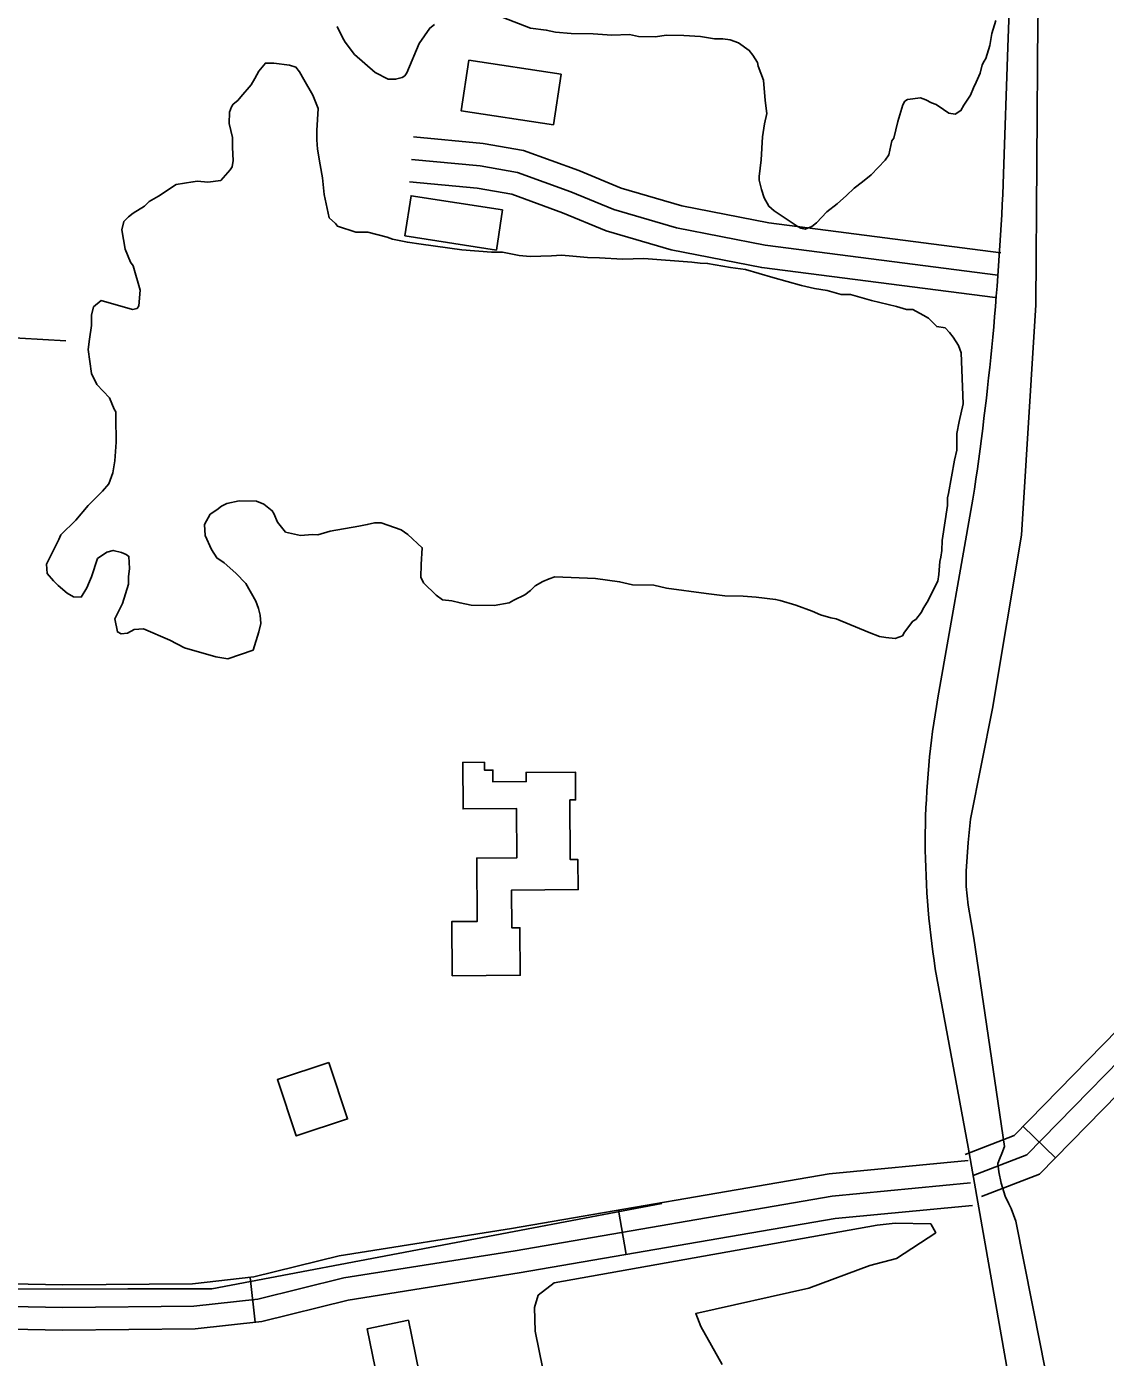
# Model space of a CAD drawing. Extents: x 3279314 to 3317160, y 734079 to 759431.
# Drawn here: x 3292879 to 3293597, y 740740 to 741625 of the extents above; entities that cross this region are included whole.
import ezdxf

# ---------------------------------------------------------------- set-up
doc = ezdxf.new("R2010")
doc.units = 0
for name, color, linetype in [('V-BLDG-OTLN', 7, 'Continuous'), ('V-LEVE-TOET', 7, 'Continuous'), ('V-ROAD-CNTR', 7, 'Continuous'), ('V-SITE-VEGE', 7, 'Continuous'), ('V-TOPO-SHOR', 7, 'Continuous')]:
    doc.layers.add(name, color=color, linetype=linetype)

msp = doc.modelspace()

# ---------------------------------------------------------------- linework, layer by layer
at = {"layer": 'V-BLDG-OTLN'}
for points in [[(3293234.64, 741593.21), (3293229.6, 741559.55), (3293168.34, 741568.72), (3293173.37, 741602.38)], [(3293195.82, 741502.86), (3293191.68, 741476.23), (3293130.86, 741485.69), (3293135, 741512.32)], [(3293240.53, 741110.7), (3293240.83, 741071.05), (3293245.91, 741071.09), (3293246.06, 741051.08), (3293201.72, 741050.74), (3293201.92, 741025.73), (3293207.32, 741025.78), (3293207.56, 740994.24), (3293162.32, 740993.89), (3293162.04, 741029.81), (3293178.96, 741029.94), (3293178.63, 741072.08), (3293205.32, 741072.28), (3293205.07, 741104.98), (3293169.5, 741104.71), (3293169.27, 741135.65), (3293183.74, 741135.77), (3293183.78, 741130.57), (3293189.33, 741130.61), (3293189.39, 741122.74), (3293211.53, 741122.92), (3293211.48, 741128.98), (3293244.24, 741129.22), (3293244.39, 741110.72)], [(3293080.25, 740936.2), (3293092.74, 740898.74), (3293058.66, 740887.37), (3293046.17, 740924.83)], [(3293140.34, 740730.24), (3293112.95, 740724.59), (3293105.82, 740759.18), (3293133.2, 740764.83)]]:
    msp.add_lwpolyline(points, close=True, dxfattribs=at)
at = {"layer": 'V-LEVE-TOET'}
for points in [[(3293809.12, 743659.53), (3293784.93, 743513.86), (3293742.33, 743217.7), (3293699.78, 742955.42), (3293642.34, 742412.75), (3293606.58, 742075.4), (3293591.82, 741928.05), (3293557.92, 741709.6), (3293553.77, 741644.44), (3293551.68, 741629.56), (3293550.25, 741439.81), (3293540.85, 741286.64), (3293521.48, 741171.54)], [(3293521.48, 741171.54), (3293506.89, 741097.88), (3293505.4, 741082.48), (3293504.06, 741063.27), (3293504.08, 741053.22), (3293505.3, 741040.84), (3293507.21, 741029.22), (3293509.14, 741018.91), (3293529.52, 740880.26), (3293527.67, 740875.6), (3293526.18, 740871.89), (3293525.12, 740868.95), (3293525.69, 740863.49), (3293527.28, 740855.95), (3293529.99, 740847.36), (3293532.38, 740842.24), (3293534.01, 740839.11), (3293537.07, 740830.78), (3293553.32, 740748.08), (3293582.39, 740599.94)]]:
    msp.add_lwpolyline(points, dxfattribs=at)
at = {"layer": 'V-ROAD-CNTR'}
for p, q in [((3293541.89, 740893.74), (3293563.33, 740872.76)), ((3293272.89, 740838.11), (3293277.97, 740808.55)), ((3293027.99, 740793.37), (3293031.31, 740763.56))]:
    msp.add_line(p, q, dxfattribs=at)
for points in [[(3293528.9, 741526.83), (3293531.59, 741611.03), (3293535.42, 741713.39), (3293541.86, 741770.77), (3293546.33, 741831.14), (3293557.93, 741910.43), (3293585.1, 742118.87), (3293606.95, 742315.53), (3293648.24, 742720.36), (3293678.16, 743011.86), (3293732.93, 743368.51), (3293770.34, 743642.61)], [(3293136.64, 741551.39), (3293182.89, 741547.03), (3293209.7, 741542.38), (3293246.54, 741529.02), (3293274.71, 741517.32), (3293314.89, 741505.61), (3293372.87, 741494.24), (3293527.03, 741474.44)], [(3293135.24, 741536.45), (3293180.9, 741532.15), (3293205.83, 741527.83), (3293241.1, 741515.03), (3293269.72, 741503.15), (3293311.34, 741491.02), (3293370.47, 741479.42), (3293525.12, 741459.56)], [(3293135.24, 741536.45), (3293180.9, 741532.15), (3293205.83, 741527.83), (3293241.1, 741515.03), (3293269.72, 741503.15), (3293311.34, 741491.02), (3293370.47, 741479.42), (3293525.12, 741459.56)], [(3293133.83, 741521.52), (3293178.91, 741517.27), (3293201.96, 741513.28), (3293235.67, 741501.05), (3293264.73, 741488.98), (3293307.79, 741476.43), (3293368.07, 741464.61), (3293523.21, 741444.68)], [(3293485.21, 741178.49), (3293508.5, 741310.54)], [(3293618.65, 740248.08), (3293564.91, 740540.81), (3293505.42, 740879.96), (3293483.49, 740998.44)], [(3293503.34, 740875.07), (3293535.86, 740887.57), (3293624.64, 740978.27)], [(3294102.97, 740624.14), (3294024.97, 740741.05), (3293971.52, 740752.93), (3293867.58, 740754.4), (3293810.01, 740775.64), (3293754.71, 740853.37), (3293657.59, 740976.71), (3293637.65, 740970.13), (3293544.29, 740874.75), (3293508.73, 740861.07)], [(3293506.78, 740856.14), (3293414.89, 740847.3), (3293204.28, 740811.1), (3293090.23, 740792.97), (3293033.01, 740778.84), (3292990.59, 740774.12), (3292903.4, 740773.36), (3292614.58, 740778.89), (3292099.16, 740805.62), (3291359.13, 740833.58), (3290789.77, 740852.02), (3290580.04, 740859.8), (3289986.35, 740880.04), (3289679.36, 740888.94), (3288929.34, 740920.29), (3288721.2, 740928.34), (3287983.33, 740953.38)], [(3293514.12, 740847.07), (3293552.72, 740861.92), (3293626.31, 740937.09)], [(3292561.23, 740796.68), (3292615.11, 740793.88), (3292903.48, 740788.36), (3292989.69, 740789.11), (3293030.38, 740793.64), (3293087.25, 740807.69), (3293201.83, 740825.9), (3293412.9, 740862.18), (3293505.35, 740871.07)], [(3290720.79, 740839.57), (3290789.25, 740837.03), (3291358.61, 740818.59), (3292098.49, 740790.63), (3292614.05, 740763.9), (3292903.32, 740758.36), (3292991.48, 740759.13), (3293035.65, 740764.04), (3293093.21, 740778.26), (3293206.73, 740796.3), (3293416.88, 740832.42), (3293508.22, 740841.21)]]:
    msp.add_lwpolyline(points, dxfattribs=at)
for centre, radius, start, end in [((3291553.99, 741603.97), 1976.41, 351.46195, 357.76337), ((3294018.99, 741083.34), 542.19, 169.89256, 189.00834)]:
    msp.add_arc(centre, radius, start, end, dxfattribs=at)
at = {"layer": 'V-SITE-VEGE'}
for points in [[(3293150.49, 741626.2), (3293147.38, 741623.79), (3293140.43, 741613.47), (3293132.08, 741593.94), (3293130.82, 741592.12), (3293128.96, 741590.92), (3293124.63, 741589.77), (3293119.71, 741589.86), (3293111.19, 741594.32), (3293097.26, 741606.25), (3293091.26, 741614.35), (3293089.47, 741617.45), (3293085.91, 741624.9)], [(3293523.72, 741628.72), (3293521.11, 741620.16), (3293519.74, 741612.19), (3293517.12, 741603.63), (3293515.86, 741601.81), (3293514.59, 741599.37), (3293513.26, 741593.86), (3293510.69, 741587.76), (3293508.78, 741584.11), (3293506.85, 741579.22), (3293502.42, 741572.54), (3293500.51, 741568.88), (3293496.78, 741566.49), (3293492.49, 741567.18), (3293488.85, 741569.71), (3293483.99, 741572.87), (3293480.93, 741574.15), (3293477.28, 741576.06), (3293473.62, 741577.36), (3293464.99, 741576.29), (3293463.12, 741575.09), (3293461.85, 741572.65), (3293458.58, 741561.64), (3293455.92, 741550.63), (3293454.66, 741548.8), (3293452.65, 741539.62), (3293450.12, 741535.97), (3293440.73, 741526.31), (3293435.11, 741521.49), (3293429.5, 741517.29), (3293424.5, 741512.46), (3293418.25, 741507.04), (3293411.39, 741501.63), (3293404.5, 741494.37), (3293401.38, 741491.97), (3293397.04, 741490.2), (3293393.98, 741490.87), (3293391.54, 741492.15), (3293376.36, 741502.25), (3293372.72, 741505.39), (3293369.75, 741510.98), (3293368.01, 741516.55), (3293366.27, 741522.73), (3293366.32, 741525.18), (3293367.75, 741536.22), (3293368.64, 741551.58), (3293370.02, 741560.16), (3293371.37, 741566.9), (3293370.29, 741575.53), (3293369.31, 741589.07), (3293365.79, 741598.35), (3293365.22, 741600.83), (3293362.23, 741605.8), (3293359.83, 741608.91), (3293352.54, 741613.96), (3293347.04, 741615.91), (3293342.14, 741616.61), (3293336.61, 741616.71), (3293327.41, 741618.1), (3293316.36, 741618.91), (3293304.68, 741619.12), (3293297.28, 741618.03), (3293286.22, 741618.23), (3293280.1, 741619.57), (3293268.41, 741619.16), (3293256.12, 741620), (3293241.38, 741620.26), (3293230.94, 741621.06), (3293224.81, 741622.4), (3293214.39, 741623.82), (3293195.46, 741630.92)], [(3293033.47, 741237.9), (3293034.62, 741233.57), (3293035.14, 741228.03), (3293033.81, 741222.52), (3293029.9, 741210.29), (3293013.2, 741204.45), (3293005.23, 741205.82), (3292984.43, 741211.73), (3292974.69, 741216.82), (3292957, 741224.52), (3292950.84, 741224.01), (3292946.49, 741221.63), (3292942.18, 741221.09), (3292939.74, 741222.37), (3292938.05, 741231.01), (3292943.16, 741241.36), (3292947.08, 741254.2), (3292947.16, 741259.12), (3292947.88, 741264.64), (3292947.41, 741272.64), (3292945.59, 741273.9), (3292942.54, 741275.19), (3292937.02, 741276.52), (3292932.7, 741275.37), (3292926.48, 741271.17), (3292922.57, 741258.95), (3292921.29, 741255.9), (3292919.37, 741251.63), (3292915.57, 741245.55), (3292910.65, 741245.64), (3292906.39, 741248.17), (3292900.33, 741253.2), (3292897.32, 741256.33), (3292893.1, 741261.32), (3292892.6, 741267.48), (3292900.88, 741283.93), (3292902.17, 741286.98), (3292912.18, 741296.64), (3292920.35, 741306.33), (3292929.74, 741316), (3292934.13, 741320.84), (3292936.72, 741328.17), (3292938.1, 741336.14), (3292938.93, 741348.42), (3292938.61, 741365.02), (3292938.68, 741368.71), (3292937.48, 741370.57), (3292934.54, 741378), (3292926.09, 741386.76), (3292922.54, 741394.21), (3292920.37, 741410.23), (3292921.1, 741416.98), (3292922.5, 741426.18), (3292922.62, 741432.93), (3292923.95, 741438.45), (3292928.94, 741442.66), (3292949.74, 741436.75), (3292952.82, 741437.31), (3292954.09, 741439.14), (3292954.89, 741449.57), (3292950.26, 741465.64), (3292948.46, 741468.13), (3292944.93, 741476.8), (3292942.7, 741489.75), (3292944.03, 741495.26), (3292947.16, 741498.28), (3292950.27, 741500.68), (3292957.74, 741505.47), (3292960.86, 741508.48), (3292967.08, 741512.06), (3292978.9, 741519.84), (3292989.99, 741521.49), (3292993.08, 741522.05), (3292999.83, 741521.31), (3293008.45, 741522.39), (3293014.73, 741529.65), (3293015.99, 741531.47), (3293016.69, 741535.76), (3293016.23, 741544.38), (3293016.35, 741551.14), (3293014.06, 741560.4), (3293014.19, 741567.78), (3293015.48, 741571.44), (3293016.75, 741573.27), (3293019.86, 741575.67), (3293021.75, 741578.09), (3293028.65, 741585.96), (3293031.19, 741590.22), (3293033.74, 741595.09), (3293038.14, 741600.55), (3293043.67, 741600.45), (3293054.09, 741599.03), (3293058.38, 741597.73), (3293060.78, 741594.61), (3293063.76, 741589.64), (3293069.72, 741579.08), (3293073.25, 741570.41), (3293072.38, 741555.67), (3293072.26, 741549.52), (3293072.77, 741543.36), (3293074.43, 741532.88)], [(3293074.43, 741532.88), (3293076.11, 741524.24), (3293077.15, 741513.16), (3293080.56, 741497.73), (3293084.79, 741493.96), (3293085.99, 741492.1), (3293098.21, 741488.19), (3293106.21, 741488.05), (3293119.06, 741484.74), (3293122.72, 741483.45), (3293132.52, 741481.43), (3293141.72, 741480.03), (3293168.71, 741476.47), (3293188.35, 741474.89), (3293195.73, 741474.76), (3293206.76, 741472.71), (3293214.12, 741471.97), (3293228.27, 741472.33), (3293235.04, 741472.82), (3293242.4, 741472.08), (3293252.23, 741471.28), (3293260.21, 741471.14), (3293275.57, 741470.25), (3293289.72, 741470.61), (3293321.64, 741468.19), (3293327.16, 741467.48), (3293332.08, 741467.39), (3293347.4, 741464.66), (3293357.21, 741463.25), (3293375.56, 741458), (3293394.53, 741452.75), (3293403.1, 741450.75), (3293411.68, 741449.36), (3293420.86, 741446.74), (3293427, 741446.63), (3293441.07, 741442.69)], [(3293441.07, 741442.69), (3293457.6, 741438.7), (3293464.33, 741436.74), (3293468.63, 741436.66), (3293475.33, 741432.85), (3293478.98, 741430.94), (3293484.41, 741425.31), (3293489.93, 741424.6), (3293492.95, 741421.47), (3293495.35, 741418.35), (3293498.94, 741412.75), (3293500.7, 741407.8), (3293501.93, 741373.97), (3293499.27, 741362.33), (3293497.89, 741354.36), (3293497.69, 741343.3), (3293496.34, 741336.57), (3293492.26, 741314.5), (3293491.59, 741311.44), (3293491.5, 741306.53), (3293488.01, 741283.23), (3293487.89, 741276.46), (3293487.2, 741272.17), (3293486.52, 741269.11), (3293485.76, 741260.52), (3293485.06, 741256.23), (3293478.05, 741242.21), (3293475.51, 741237.96), (3293474.24, 741235.52), (3293470.46, 741230.67), (3293468.6, 741229.47), (3293462.94, 741222.2), (3293461.66, 741219.76), (3293456.71, 741218), (3293450.58, 741218.73), (3293446.29, 741219.42), (3293439.57, 741222), (3293417.6, 741231), (3293413.92, 741231.68), (3293407.19, 741233.65), (3293401.71, 741236.21), (3293390.71, 741240.09), (3293380.32, 741243.35), (3293377.25, 741244.02), (3293364.37, 741245.48), (3293355.78, 741246.25), (3293343.48, 741246.47), (3293331.21, 741247.92), (3293304.84, 741251.47), (3293296.27, 741253.47), (3293282.14, 741253.72), (3293273.56, 741255.72), (3293257.62, 741257.85), (3293230.58, 741258.95), (3293226.88, 741257.79), (3293222.54, 741256.02), (3293217.57, 741253.04), (3293214.44, 741250.02), (3293210.7, 741247.01), (3293203.26, 741243.46), (3293200.15, 741241.67), (3293190.28, 741240), (3293174.92, 741240.28), (3293167.57, 741241.64), (3293162.06, 741242.97), (3293155.92, 741243.69), (3293151.67, 741246.84), (3293143.21, 741254.99), (3293141.44, 741258.71), (3293141.59, 741267.31), (3293142.4, 741278.36), (3293132.72, 741287.15), (3293128.48, 741290.29), (3293115.03, 741294.84), (3293110.73, 741294.92), (3293105.79, 741293.78), (3293100.24, 741292.65), (3293081.12, 741289.3), (3293073.08, 741286.99), (3293069.4, 741287.06), (3293061.4, 741286.58), (3293051.6, 741288.6), (3293046.19, 741295.46), (3293043.83, 741301.04), (3293042.63, 741302.9), (3293037.18, 741307.3), (3293032.29, 741309.24), (3293020.61, 741309.45), (3293012.59, 741307.74), (3293008.87, 741305.97), (3293005.75, 741303.57), (3293001.4, 741300.57), (3292997.59, 741293.87), (3292998.07, 741286.49), (3293002.21, 741277.19), (3293005.79, 741271.59), (3293010.66, 741268.43), (3293018.52, 741261.53), (3293025.16, 741254.65), (3293031.72, 741242.85), (3293033.47, 741237.9)], [(3293232.34, 740684.81), (3293217.43, 740757.51), (3293217.05, 740773.38), (3293219.51, 740781.54), (3293230.14, 740789.64), (3293444.83, 740828.13), (3293456.86, 740829.49), (3293480.41, 740828.86), (3293483.74, 740823.07), (3293457.66, 740805.93), (3293439.85, 740801.24), (3293399.36, 740786.12), (3293324.24, 740769.31), (3293327.55, 740760.63), (3293341.81, 740735.53)]]:
    msp.add_lwpolyline(points, dxfattribs=at)
at = {"layer": 'V-TOPO-SHOR'}
msp.add_line((3292562.27, 741435.03), (3292905.36, 741415.89), dxfattribs=at)
msp.add_lwpolyline([(3293301.62, 740842.41), (3293002.58, 740785.86), (3292946.74, 740785.73), (3292819.09, 740785.43)], dxfattribs=at)

doc.saveas('drawing.dxf')
